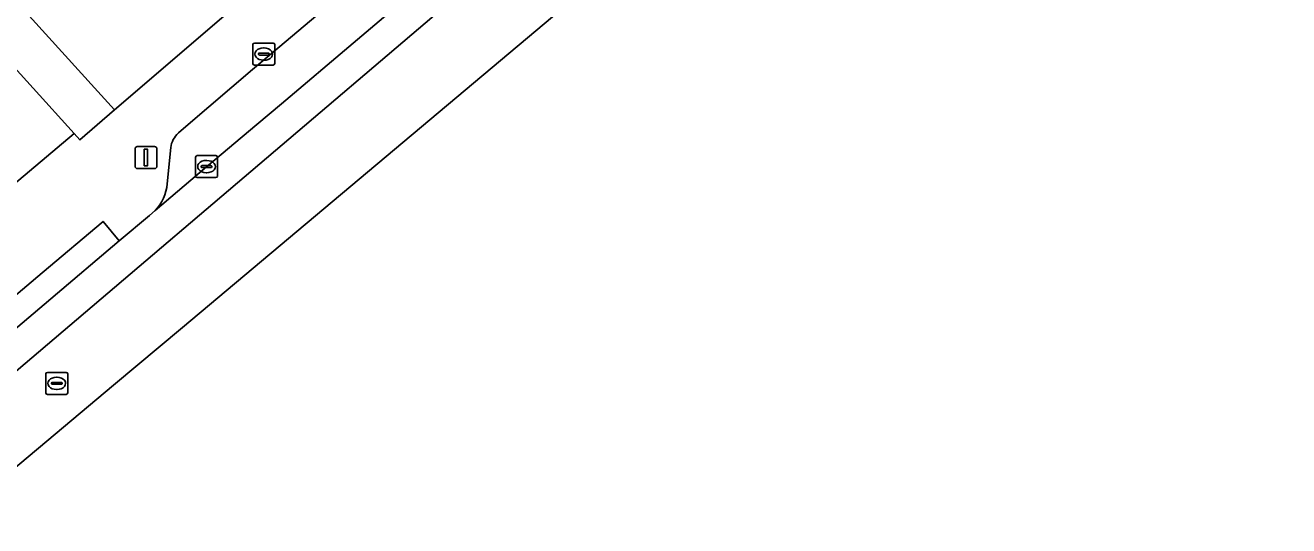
# Model space of a CAD drawing. Extents: x 161772 to 163126, y 383092 to 383917.
# Drawn here: x 162327.9 to 162385.3, y 383231.8 to 383254.5 of the extents above; entities that cross this region are included whole.
import ezdxf

# ---------------------------------------------------------------- set-up
doc = ezdxf.new("R2010")
doc.units = 0
for name, color, linetype in [('IMGEO_Brandkraan', 7, 'Continuous'), ('IMGEO_Kolk', 7, 'Continuous'), ('IMGEO_Lichtmast', 7, 'Continuous'), ('IMGEO_Pand', 7, 'Continuous'), ('IMGEO_Parkeervlak_open', 7, 'Continuous'), ('IMGEO_Rijbaan_lokaal_gesloten', 7, 'Continuous'), ('IMGEO_Rioolput', 7, 'Continuous'), ('IMGEO_Voetpad_open', 7, 'Continuous')]:
    doc.layers.add(name, color=color, linetype=linetype)

msp = doc.modelspace()

# ---------------------------------------------------------------- linework, layer by layer
at = {"layer": 'IMGEO_Brandkraan'}
for p, q in [((162338.189, 383252.772), (162338.189, 383253.624)), ((162338.264, 383253.698), (162339.116, 383253.698)), ((162338.448, 383253.192), (162338.448, 383253.204)), ((162338.886, 383253.155), (162338.488, 383253.155)), ((162338.491, 383253.241), (162338.889, 383253.241)), ((162338.677, 383253.478), (162338.702, 383253.478)), ((162338.932, 383253.204), (162338.932, 383253.192)), ((162339.19, 383253.624), (162339.19, 383252.772)), ((162339.116, 383252.698), (162338.264, 383252.698)), ((162338.7, 383252.918), (162338.675, 383252.918))]:
    msp.add_line(p, q, dxfattribs=at)
for points in [[(162338.189, 383252.772), (162338.189, 383253.624)], [(162338.264, 383253.698), (162339.116, 383253.698)], [(162339.19, 383253.624), (162339.19, 383252.772)], [(162339.116, 383252.698), (162338.264, 383252.698)]]:
    msp.add_lwpolyline(points, dxfattribs=at)
for centre, radius, start, end in [((162338.266, 383253.622), 0.0765, 91.55205, 178.44795), ((162338.266, 383253.622), 0.0765, 91.55205, 178.44795), ((162338.488, 383253.201), 0.0403, 85.87752, 175.75265), ((162338.485, 383253.191), 0.0366, 178.93798, 274.71019), ((162338.889, 383253.198), 0.043, 264.86636, 352.45326), ((162338.893, 383253.203), 0.0386, 1.73085, 96.63898), ((162339.114, 383253.622), 0.0765, 1.55205, 88.44795), ((162339.114, 383253.622), 0.0765, 1.55205, 88.44795), ((162338.266, 383252.774), 0.0765, 181.55205, 268.44795), ((162338.266, 383252.774), 0.0765, 181.55205, 268.44795), ((162339.114, 383252.774), 0.0765, 271.55205, 358.44795), ((162339.114, 383252.774), 0.0765, 271.55205, 358.44795)]:
    msp.add_arc(centre, radius, start, end, dxfattribs=at)
for centre, major_axis, ratio, start_param, end_param in [((162338.676, 383253.198), (-0.387, 0.002), 0.722429, 4.712389, 7.853982), ((162338.701, 383253.198), (-0.39, 0.002), 0.717154, 1.570796, 4.712389)]:
    msp.add_ellipse(centre, major_axis=major_axis, ratio=ratio, start_param=start_param, end_param=end_param, dxfattribs=at)
at = {"layer": 'IMGEO_Kolk'}
for p, q in [((162335.663, 383248.591), (162336.515, 383248.591)), ((162335.588, 383247.665), (162335.588, 383248.517)), ((162335.847, 383248.085), (162335.847, 383248.097)), ((162336.285, 383248.048), (162335.887, 383248.048)), ((162335.89, 383248.134), (162336.288, 383248.134)), ((162336.076, 383248.371), (162336.101, 383248.371)), ((162336.331, 383248.097), (162336.331, 383248.085)), ((162336.589, 383248.517), (162336.589, 383247.665)), ((162336.515, 383247.591), (162335.663, 383247.591)), ((162336.099, 383247.811), (162336.074, 383247.811))]:
    msp.add_line(p, q, dxfattribs=at)
for points in [[(162335.663, 383248.591), (162336.515, 383248.591)], [(162335.588, 383247.665), (162335.588, 383248.517)], [(162336.589, 383248.517), (162336.589, 383247.665)], [(162336.515, 383247.591), (162335.663, 383247.591)]]:
    msp.add_lwpolyline(points, dxfattribs=at)
for centre, radius, start, end in [((162335.665, 383248.515), 0.0765, 91.55205, 178.44795), ((162335.665, 383248.515), 0.0765, 91.55205, 178.44795), ((162336.513, 383248.515), 0.0765, 1.55205, 88.44795), ((162336.513, 383248.515), 0.0765, 1.55205, 88.44795), ((162335.887, 383248.094), 0.0403, 85.87752, 175.75265), ((162335.884, 383248.084), 0.0366, 178.93798, 274.71019), ((162336.288, 383248.091), 0.043, 264.86636, 352.45326), ((162336.292, 383248.096), 0.0386, 1.73085, 96.63898), ((162335.665, 383247.667), 0.0765, 181.55205, 268.44795), ((162335.665, 383247.667), 0.0765, 181.55205, 268.44795), ((162336.513, 383247.667), 0.0765, 271.55205, 358.44795), ((162336.513, 383247.667), 0.0765, 271.55205, 358.44795)]:
    msp.add_arc(centre, radius, start, end, dxfattribs=at)
for centre, major_axis, ratio, start_param, end_param in [((162336.075, 383248.091), (-0.387, 0.002), 0.722429, 4.712389, 7.853982), ((162336.1, 383248.091), (-0.39, 0.002), 0.717154, 1.570796, 4.712389)]:
    msp.add_ellipse(centre, major_axis=major_axis, ratio=ratio, start_param=start_param, end_param=end_param, dxfattribs=at)
at = {"layer": 'IMGEO_Lichtmast'}
for p, q in [((162332.843, 383248.102), (162332.843, 383248.902)), ((162332.843, 383248.902), (162332.843, 383248.102)), ((162332.943, 383249.002), (162333.733, 383249.002)), ((162333.733, 383249.002), (162332.943, 383249.002)), ((162333.833, 383248.902), (162333.833, 383248.102)), ((162333.833, 383248.102), (162333.833, 383248.902)), ((162333.733, 383248.002), (162332.943, 383248.002)), ((162332.943, 383248.002), (162333.733, 383248.002))]:
    msp.add_line(p, q, dxfattribs=at)
msp.add_lwpolyline([(162333.263, 383248.877), (162333.413, 383248.877), (162333.413, 383248.127), (162333.263, 383248.127), (162333.263, 383248.877)], dxfattribs=at)
for centre, start, end in [((162332.943, 383248.902), 90, 180), ((162332.943, 383248.902), 90, 180), ((162333.733, 383248.902), 0, 90), ((162333.733, 383248.902), 360, 90), ((162332.943, 383248.102), 180, 270), ((162332.943, 383248.102), 180, 270), ((162333.733, 383248.102), 270, 0), ((162333.733, 383248.102), 270, 0)]:
    msp.add_arc(centre, 0.1, start, end, dxfattribs=at)
at = {"layer": 'IMGEO_Pand'}
msp.add_lwpolyline([(162325.949, 383257.238), (162331.007, 383251.661), (162331.911, 383250.664), (162338.354, 383256.203), (162331.866, 383263.812), (162331.304, 383264.297), (162331.67, 383264.649), (162325.303, 383271.069), (162325.199, 383271.174), (162323.454, 383269.69), (162329.957, 383262.04), (162325.846, 383258.547), (162326.5, 383257.928)], close=True, dxfattribs=at)
at = {"layer": 'IMGEO_Parkeervlak_open'}
for points in [[(162333.755, 383246.101), (162336.091, 383248.087), (162338.371, 383250), (162339.489, 383250.937), (162346.009, 383256.458), (162358.661, 383267.166), (162361.825, 383269.852), (162371.447, 383277.945), (162376.27, 383282.045), (162386.657, 383290.883), (162388.29, 383292.272), (162389.114, 383292.973)], [(162373.871, 383282.628), (162366.246, 383276.167), (162362.316, 383272.868), (162358.541, 383269.679), (162356.259, 383267.741), (162348.336, 383261.062), (162338.185, 383252.49), (162335.261, 383250), (162334.814, 383249.62)], [(162334.46, 383248.954), (162334.3, 383247.314)]]:
    msp.add_lwpolyline(points, dxfattribs=at)
for centre, radius, start, end in [((162335.563, 383248.795), 1.114, 132.22359, 171.7923), ((162332.385, 383247.445), 1.919, 315.53738, 356.07392)]:
    msp.add_arc(centre, radius, start, end, dxfattribs=at)
at = {"layer": 'IMGEO_Rijbaan_lokaal_gesloten'}
for points in [[(162174.82, 383097.237), (162181.627, 383109.075), (162185.082, 383115.085), (162267.807, 383184.457), (162331.864, 383238.174), (162334.992, 383240.797), (162372.302, 383272.085), (162439.186, 383331.12), (162452.553, 383342.284), (162503.092, 383384.494), (162503.092, 383384.494), (162502.922, 383384.713), (162501.18, 383386.596), (162499.827, 383385.459), (162477.128, 383365.985), (162459.036, 383350.651), (162175.227, 383109.464), (162171.607, 383105.25), (162169.364, 383100.909), (162168.706, 383099.067), (162168.602, 383098.586), (162174.82, 383097.237), (162174.82, 383097.237)], [(162167.684, 383101.555), (162167.287, 383100.424), (162167.052, 383099.838), (162166.946, 383099.458), (162166.911, 383099.334), (162166.809, 383098.975), (162168.602, 383098.586), (162168.706, 383099.067), (162169.364, 383100.909), (162171.607, 383105.25), (162175.227, 383109.464), (162459.036, 383350.651)], [(162424.727, 383323.567), (162416.702, 383316.671), (162405.717, 383307.214), (162401.779, 383303.906), (162398.39, 383300.913), (162389.114, 383292.973), (162388.29, 383292.272), (162386.657, 383290.883), (162376.27, 383282.045), (162371.447, 383277.945), (162361.825, 383269.852), (162358.661, 383267.166), (162346.009, 383256.458), (162339.489, 383250.937), (162338.371, 383250), (162336.091, 383248.087), (162333.755, 383246.101), (162333.493, 383245.878), (162332.127, 383244.723), (162325.904, 383239.465)]]:
    msp.add_lwpolyline(points, dxfattribs=at)
at = {"layer": 'IMGEO_Rioolput'}
for p, q in [((162328.786, 383237.83), (162328.786, 383238.682)), ((162328.861, 383238.756), (162329.713, 383238.756)), ((162329.045, 383238.25), (162329.045, 383238.262)), ((162329.088, 383238.299), (162329.486, 383238.299)), ((162329.274, 383238.536), (162329.299, 383238.536)), ((162329.529, 383238.262), (162329.529, 383238.25)), ((162329.787, 383238.682), (162329.787, 383237.83)), ((162329.713, 383237.756), (162328.861, 383237.756)), ((162329.483, 383238.213), (162329.085, 383238.213)), ((162329.297, 383237.976), (162329.272, 383237.976))]:
    msp.add_line(p, q, dxfattribs=at)
for points in [[(162328.786, 383237.83), (162328.786, 383238.682)], [(162328.861, 383238.756), (162329.713, 383238.756)], [(162329.787, 383238.682), (162329.787, 383237.83)], [(162329.713, 383237.756), (162328.861, 383237.756)]]:
    msp.add_lwpolyline(points, dxfattribs=at)
for centre, radius, start, end in [((162328.863, 383238.68), 0.0765, 91.55205, 178.44795), ((162328.863, 383238.68), 0.0765, 91.55205, 178.44795), ((162329.085, 383238.259), 0.0403, 85.87752, 175.75265), ((162329.082, 383238.249), 0.0366, 178.93798, 274.71019), ((162329.486, 383238.256), 0.043, 264.86636, 352.45326), ((162329.49, 383238.261), 0.0386, 1.73085, 96.63898), ((162329.711, 383238.68), 0.0765, 1.55205, 88.44795), ((162329.711, 383238.68), 0.0765, 1.55205, 88.44795), ((162328.863, 383237.832), 0.0765, 181.55205, 268.44795), ((162328.863, 383237.832), 0.0765, 181.55205, 268.44795), ((162329.711, 383237.832), 0.0765, 271.55205, 358.44795), ((162329.711, 383237.832), 0.0765, 271.55205, 358.44795)]:
    msp.add_arc(centre, radius, start, end, dxfattribs=at)
for centre, major_axis, ratio, start_param, end_param in [((162329.273, 383238.256), (-0.387, 0.002), 0.722429, 4.712389, 7.853982), ((162329.298, 383238.256), (-0.39, 0.002), 0.717154, 1.570796, 4.712389)]:
    msp.add_ellipse(centre, major_axis=major_axis, ratio=ratio, start_param=start_param, end_param=end_param, dxfattribs=at)
at = {"layer": 'IMGEO_Voetpad_open'}
for points in [[(162387.917, 383298.355), (162385.195, 383296.277), (162384.171, 383295.362), (162383.362, 383294.638), (162378.645, 383290.616), (162373.468, 383286.2), (162368.582, 383282.034), (162364.049, 383278.168), (162361.628, 383276.075), (162356.051, 383271.309), (162351.614, 383267.518), (162346.265, 383262.997), (162339.126, 383256.895), (162338.354, 383256.203), (162331.911, 383250.664), (162330.334, 383249.303), (162330.077, 383249.586), (162323.973, 383244.46)], [(162334.814, 383249.62), (162335.261, 383250), (162338.185, 383252.49), (162348.336, 383261.062), (162356.259, 383267.741), (162358.541, 383269.679), (162362.316, 383272.868), (162366.246, 383276.167), (162373.871, 383282.628), (162373.738, 383282.782), (162376.031, 383284.73), (162376.165, 383284.56), (162385.31, 383292.38)], [(162334.3, 383247.314), (162334.46, 383248.954)], [(162319.458, 383235.533), (162328.629, 383243.275), (162331.386, 383245.602), (162332.127, 383244.723), (162333.493, 383245.878), (162333.755, 383246.101)]]:
    msp.add_lwpolyline(points, dxfattribs=at)
for points in [[(162324.476, 383255.781), (162320.866, 383252.207), (162308.268, 383264.195), (162307.468, 383263.492), (162323.973, 383244.46), (162330.077, 383249.586)], [(162325.949, 383257.238), (162324.476, 383255.781), (162330.077, 383249.586), (162330.334, 383249.303), (162331.911, 383250.664), (162331.007, 383251.661)], [(162325.904, 383239.465), (162332.127, 383244.723), (162331.386, 383245.602), (162328.629, 383243.275), (162319.458, 383235.533), (162320.2, 383234.655)]]:
    msp.add_lwpolyline(points, close=True, dxfattribs=at)
for centre, radius, start, end in [((162335.563, 383248.795), 1.114, 132.22359, 171.7923), ((162332.385, 383247.445), 1.919, 315.53738, 356.07392)]:
    msp.add_arc(centre, radius, start, end, dxfattribs=at)

doc.saveas('drawing.dxf')
